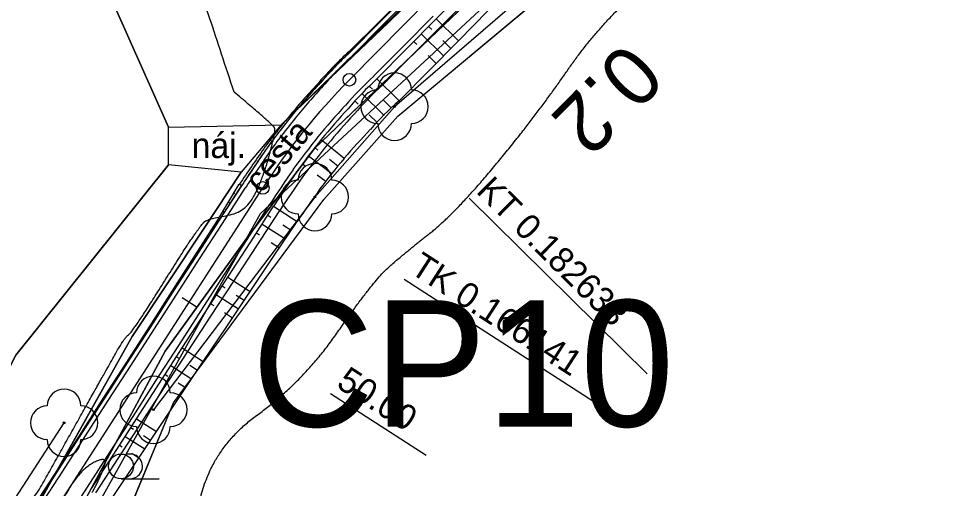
# Model space of a CAD drawing. Extents: x -495905 to -478420, y -1113297 to -1107716.
# Drawn here: x -479823.5 to -479712.9, y -1111683.3 to -1111627.5 of the extents above; entities that cross this region are included whole.
import ezdxf

# ---------------------------------------------------------------- set-up
doc = ezdxf.new("R2010")
doc.units = 0
for name, color, linetype in [('03_PC_OBJEKTY_NÁVRH_PR', 7, 'Continuous'), ('2D_VRSTEVNICE', 7, 'Continuous'), ('C5_HATCH_SLOPE_L', 7, 'Continuous'), ('C5_HATCH_SLOPE_R', 7, 'Continuous'), ('C5_HECTOMETRY', 7, 'Continuous'), ('C5_HLBODY', 7, 'Continuous'), ('C5_HRANA_TELESO', 7, 'Continuous'), ('C5_KORUNA', 7, 'Continuous'), ('C5_OSA', 7, 'Continuous'), ('C5_PRIKOP', 7, 'Continuous'), ('C5_STANICENI', 7, 'Continuous'), ('C5_ZPEVKRAJ', 7, 'Continuous'), ('ttp', 7, 'Continuous'), ('zamereni', 7, 'Continuous'), ('ZELEN MIMO LES', 7, 'Continuous')]:
    doc.layers.add(name, color=color, linetype=linetype)

msp = doc.modelspace()

# ---------------------------------------------------------------- linework, layer by layer
at = {"layer": '03_PC_OBJEKTY_NÁVRH_PR'}
msp.add_lwpolyline([(-479859.87, -1111761.89), (-479814, -1111685.03), (-479794.81, -1111650.66), (-479767.73, -1111625.57), (-479725.65, -1111579.9), (-479733.05, -1111572.41)], dxfattribs=at)
at = {"layer": '2D_VRSTEVNICE'}
for points in [[(-479797.94, -1111636.24), (-479805.12, -1111614.35), (-479806.08, -1111613.59), (-479801.54, -1111607.6), (-479792.45, -1111592.92), (-479782.76, -1111589.85), (-479777.85, -1111586.46), (-479765.49, -1111587.01)], [(-479811.51, -1111708.74), (-479803.43, -1111691.6), (-479800.74, -1111678.59), (-479789.68, -1111670.59), (-479781.44, -1111658.67), (-479777.68, -1111655.35), (-479771.58, -1111650.56), (-479761.92, -1111638.87), (-479754.72, -1111628.4), (-479745.13, -1111619.91), (-479736.31, -1111611.92)], [(-479846.15, -1111670.64), (-479841.58, -1111679.41), (-479835.33, -1111689.72), (-479823.45, -1111687.68), (-479818.01, -1111677.97), (-479812.86, -1111668.78), (-479810.96, -1111665.4), (-479809.91, -1111664.63), (-479801.94, -1111651.85), (-479800.75, -1111651.24), (-479796.6, -1111650.51), (-479794.53, -1111646.6), (-479792.98, -1111640.87), (-479793.27, -1111640.14), (-479797.94, -1111636.24)], [(-479814.79, -1111683.76), (-479814.08, -1111682.48), (-479812.76, -1111679.3), (-479816.29, -1111681.07), (-479819.21, -1111686.28), (-479822.41, -1111689.74), (-479821.47, -1111695)]]:
    msp.add_open_spline(points, degree=2, dxfattribs=at)
at = {"layer": 'C5_HATCH_SLOPE_L'}
for p, q in [((-479784.18, -1111631.52), (-479784.27, -1111631.43)), ((-479785.11, -1111632.35), (-479785.15, -1111632.31)), ((-479785.05, -1111632.4), (-479785.06, -1111632.4)), ((-479786.89, -1111634.16), (-479786.94, -1111634.11)), ((-479786.83, -1111634.22), (-479786.83, -1111634.22)), ((-479785.93, -1111633.3), (-479786.04, -1111633.2)), ((-479791.08, -1111639.04), (-479791.23, -1111638.91)), ((-479792.67, -1111641.06), (-479792.86, -1111640.91)), ((-479791.97, -1111639.97), (-479792.05, -1111639.91)), ((-479791.88, -1111640.04), (-479791.88, -1111640.04)), ((-479793.55, -1111642.01), (-479793.65, -1111641.93)), ((-479793.44, -1111642.08), (-479793.44, -1111642.08)), ((-479797.04, -1111647.36), (-479797.32, -1111647.19)), ((-479797.85, -1111648.33), (-479797.97, -1111648.26)), ((-479797.72, -1111648.42), (-479797.73, -1111648.41)), ((-479798.4, -1111649.47), (-479798.62, -1111649.32)), ((-479799.17, -1111650.45), (-479799.26, -1111650.4)), ((-479799.08, -1111650.52), (-479799.08, -1111650.51)), ((-479802.46, -1111655.77), (-479802.59, -1111655.69)), ((-479803.21, -1111656.78), (-479803.27, -1111656.74)), ((-479803.14, -1111656.82), (-479803.14, -1111656.82)), ((-479803.82, -1111657.87), (-479803.94, -1111657.79)), ((-479804.56, -1111658.88), (-479804.62, -1111658.84)), ((-479804.49, -1111658.92), (-479804.5, -1111658.92)), ((-479807.88, -1111664.17), (-479808, -1111664.1)), ((-479808.62, -1111665.18), (-479808.68, -1111665.15)), ((-479808.56, -1111665.23), (-479808.56, -1111665.22)), ((-479809.23, -1111666.28), (-479809.35, -1111666.2)), ((-479809.97, -1111667.29), (-479810.03, -1111667.25)), ((-479809.91, -1111667.33), (-479809.92, -1111667.32)), ((-479813.3, -1111672.58), (-479813.4, -1111672.51)), ((-479814.03, -1111673.59), (-479814.08, -1111673.56)), ((-479813.98, -1111673.63), (-479813.98, -1111673.63)), ((-479814.65, -1111674.68), (-479814.75, -1111674.62)), ((-479815.38, -1111675.7), (-479815.43, -1111675.67)), ((-479815.33, -1111675.73), (-479815.34, -1111675.73)), ((-479818.72, -1111680.98), (-479818.8, -1111680.93)), ((-479819.44, -1111682), (-479819.48, -1111681.98)), ((-479819.4, -1111682.03), (-479819.4, -1111682.03)), ((-479820.07, -1111683.08), (-479820.16, -1111683.03))]:
    msp.add_line(p, q, dxfattribs=at)
at = {"layer": 'C5_HATCH_SLOPE_R'}
for p, q in [((-479773.95, -1111627.56), (-479771.3, -1111630.17)), ((-479774.83, -1111628.45), (-479774.46, -1111628.81)), ((-479775.71, -1111629.34), (-479773.05, -1111631.95)), ((-479776.58, -1111630.23), (-479776.22, -1111630.59)), ((-479773.14, -1111630.12), (-479772.18, -1111631.06)), ((-479774.89, -1111631.89), (-479773.93, -1111632.84)), ((-479780.97, -1111634.68), (-479778.35, -1111637.26)), ((-479782.73, -1111636.45), (-479780.13, -1111639.01)), ((-479781.85, -1111635.56), (-479781.5, -1111635.91)), ((-479783.57, -1111637.32), (-479783.22, -1111637.66)), ((-479780.19, -1111637.2), (-479779.24, -1111638.14)), ((-479781.9, -1111638.92), (-479780.94, -1111639.83)), ((-479787.59, -1111641.88), (-479784.86, -1111644.1)), ((-479788.35, -1111642.83), (-479787.98, -1111643.12)), ((-479789.09, -1111643.79), (-479786.33, -1111645.9)), ((-479786.6, -1111644.2), (-479785.6, -1111645)), ((-479789.82, -1111644.76), (-479789.45, -1111645.04)), ((-479788.06, -1111646.06), (-479787.04, -1111646.81)), ((-479793.94, -1111650.85), (-479793.56, -1111651.1)), ((-479793.26, -1111649.8), (-479790.46, -1111651.61)), ((-479794.62, -1111651.91), (-479791.85, -1111653.68)), ((-479795.29, -1111652.96), (-479794.92, -1111653.19)), ((-479792.17, -1111651.99), (-479791.16, -1111652.65)), ((-479793.55, -1111654.08), (-479792.55, -1111654.72)), ((-479798.68, -1111658.21), (-479796.03, -1111659.92)), ((-479799.36, -1111659.26), (-479799, -1111659.49)), ((-479800.04, -1111660.31), (-479797.42, -1111661.99)), ((-479797.69, -1111660.33), (-479796.73, -1111660.95)), ((-479800.71, -1111661.36), (-479800.36, -1111661.58)), ((-479799.07, -1111662.42), (-479798.12, -1111663.03)), ((-479804.1, -1111666.61), (-479801.6, -1111668.22)), ((-479804.78, -1111667.66), (-479804.44, -1111667.88)), ((-479805.45, -1111668.71), (-479803, -1111670.3)), ((-479803.21, -1111668.68), (-479802.3, -1111669.26)), ((-479806.13, -1111669.77), (-479805.8, -1111669.98)), ((-479804.59, -1111670.76), (-479803.7, -1111671.33)), ((-479809.52, -1111675.02), (-479807.16, -1111676.54)), ((-479810.19, -1111676.07), (-479809.88, -1111676.27)), ((-479810.87, -1111677.12), (-479808.55, -1111678.61)), ((-479808.71, -1111677.02), (-479807.86, -1111677.58)), ((-479811.55, -1111678.17), (-479811.24, -1111678.37)), ((-479810.09, -1111679.11), (-479809.24, -1111679.66))]:
    msp.add_line(p, q, dxfattribs=at)
at = {"layer": 'C5_HLBODY'}
for p, q in [((-479770, -1111648.83), (-479748.86, -1111669.69)), ((-479777.72, -1111658.46), (-479752.76, -1111674.55))]:
    msp.add_line(p, q, dxfattribs=at)
for centre in [(-479784.24, -1111634.78), (-479794.53, -1111647.62)]:
    msp.add_circle(centre, 0.75, dxfattribs=at)
at = {"layer": 'C5_HRANA_TELESO'}
for p, q in [((-479780.72, -1111627.9), (-479777.22, -1111624.33)), ((-479771.3, -1111630.17), (-479767.79, -1111626.61)), ((-479784.27, -1111631.43), (-479780.72, -1111627.9)), ((-479774.81, -1111633.73), (-479771.3, -1111630.17)), ((-479778.35, -1111637.26), (-479774.81, -1111633.73)), ((-479799.91, -1111651.47), (-479797.32, -1111647.19)), ((-479802.59, -1111655.69), (-479799.91, -1111651.47)), ((-479793.25, -1111655.76), (-479790.46, -1111651.61)), ((-479805.29, -1111659.89), (-479802.59, -1111655.69)), ((-479796.03, -1111659.92), (-479793.25, -1111655.76)), ((-479808, -1111664.1), (-479805.29, -1111659.89)), ((-479798.82, -1111664.07), (-479796.03, -1111659.92)), ((-479810.7, -1111668.3), (-479808, -1111664.1)), ((-479801.6, -1111668.22), (-479798.82, -1111664.07)), ((-479813.4, -1111672.51), (-479810.7, -1111668.3)), ((-479804.39, -1111672.37), (-479801.6, -1111668.22)), ((-479816.1, -1111676.72), (-479813.4, -1111672.51)), ((-479807.16, -1111676.54), (-479804.39, -1111672.37)), ((-479818.8, -1111680.93), (-479816.1, -1111676.72)), ((-479809.94, -1111680.69), (-479807.16, -1111676.54)), ((-479812.72, -1111684.85), (-479809.94, -1111680.69)), ((-479821.51, -1111685.13), (-479818.8, -1111680.93))]:
    msp.add_line(p, q, dxfattribs=at)
for centre, radius, start, end in [((-479756.73, -1111662.08), 41.21, 131.931, 138.9975), ((-479727.68, -1111691.41), 82.43, 136.8597, 140.4408), ((-479753.89, -1111665.12), 37.07, 131.2874, 138.7222), ((-479728.07, -1111691.97), 82.49, 139.9692, 143.5506), ((-479728.28, -1111692.08), 74.18, 136.1183, 139.7), ((-479591.77, -1111785.2), 247.58, 144.9357, 146.1212), ((-479728.16, -1111692.08), 74.27, 139.7656, 143.3472), ((-479606.61, -1111777.73), 222.95, 144.3354, 145.5505)]:
    msp.add_arc(centre, radius, start, end, dxfattribs=at)
at = {"layer": 'C5_KORUNA'}
for p, q in [((-479773.95, -1111627.56), (-479770.44, -1111624)), ((-479780.66, -1111627.96), (-479777.15, -1111624.4)), ((-479777.46, -1111631.12), (-479773.95, -1111627.56)), ((-479784.18, -1111631.52), (-479780.66, -1111627.96)), ((-479780.97, -1111634.68), (-479777.46, -1111631.12)), ((-479799.75, -1111651.57), (-479797.04, -1111647.36)), ((-479795.97, -1111654.01), (-479793.26, -1111649.8)), ((-479802.46, -1111655.77), (-479799.75, -1111651.57)), ((-479798.68, -1111658.21), (-479795.97, -1111654.01)), ((-479805.17, -1111659.97), (-479802.46, -1111655.77)), ((-479801.39, -1111662.41), (-479798.68, -1111658.21)), ((-479807.88, -1111664.17), (-479805.17, -1111659.97)), ((-479804.1, -1111666.61), (-479801.39, -1111662.41)), ((-479810.59, -1111668.38), (-479807.88, -1111664.17)), ((-479806.81, -1111670.81), (-479804.1, -1111666.61)), ((-479813.3, -1111672.58), (-479810.59, -1111668.38)), ((-479809.52, -1111675.02), (-479806.81, -1111670.81)), ((-479816.01, -1111676.78), (-479813.3, -1111672.58)), ((-479812.23, -1111679.22), (-479809.52, -1111675.02)), ((-479818.72, -1111680.98), (-479816.01, -1111676.78)), ((-479814.94, -1111683.42), (-479812.23, -1111679.22)), ((-479821.43, -1111685.19), (-479818.72, -1111680.98))]:
    msp.add_line(p, q, dxfattribs=at)
for centre, radius, start, end in [((-479756.47, -1111661.91), 41.12, 132.3451, 139.4184), ((-479727.3, -1111690.97), 82.25, 137.2643, 140.8453), ((-479754.84, -1111663.46), 38.88, 132.2362, 139.5008), ((-479727.3, -1111690.97), 77.75, 137.2643, 140.8453), ((-479727.3, -1111690.97), 82.25, 140.8453, 144.4263), ((-479727.3, -1111690.97), 77.75, 140.8453, 144.4263), ((-479590.78, -1111782.8), 246.75, 145.5238, 146.7098), ((-479598.24, -1111777.76), 233.25, 145.5298, 146.7312)]:
    msp.add_arc(centre, radius, start, end, dxfattribs=at)
at = {"layer": 'C5_OSA'}
for p, q in [((-479784.24, -1111634.78), (-479710.03, -1111559.58)), ((-479832.61, -1111706.68), (-479794.53, -1111647.62))]:
    msp.add_line(p, q, dxfattribs=at)
msp.add_arc((-479727.3, -1111690.97), 80, 135.3788, 147.1898, dxfattribs=at)
at = {"layer": 'C5_PRIKOP'}
for p, q in [((-479780.67, -1111627.95), (-479777.16, -1111624.39)), ((-479773.22, -1111628.28), (-479769.7, -1111624.73)), ((-479784.18, -1111631.51), (-479780.67, -1111627.95)), ((-479776.73, -1111631.83), (-479773.22, -1111628.28)), ((-479780.26, -1111635.38), (-479776.73, -1111631.83)), ((-479799.76, -1111651.56), (-479797.05, -1111647.36)), ((-479795.24, -1111654.48), (-479792.51, -1111650.29)), ((-479802.47, -1111655.76), (-479799.76, -1111651.56)), ((-479797.97, -1111658.67), (-479795.24, -1111654.48)), ((-479805.18, -1111659.97), (-479802.47, -1111655.76)), ((-479800.7, -1111662.86), (-479797.97, -1111658.67)), ((-479807.89, -1111664.17), (-479805.18, -1111659.97)), ((-479803.43, -1111667.04), (-479800.7, -1111662.86)), ((-479810.6, -1111668.37), (-479807.89, -1111664.17)), ((-479806.16, -1111671.23), (-479803.43, -1111667.04)), ((-479813.31, -1111672.57), (-479810.6, -1111668.37)), ((-479808.89, -1111675.42), (-479806.16, -1111671.23)), ((-479816.02, -1111676.78), (-479813.31, -1111672.57)), ((-479811.62, -1111679.61), (-479808.89, -1111675.42)), ((-479818.73, -1111680.98), (-479816.02, -1111676.78)), ((-479814.35, -1111683.8), (-479811.62, -1111679.61)), ((-479821.43, -1111685.18), (-479818.73, -1111680.98))]:
    msp.add_line(p, q, dxfattribs=at)
for centre, radius, start, end in [((-479756.48, -1111661.91), 41.13, 132.3453, 139.4182), ((-479727.3, -1111690.97), 82.26, 137.2643, 140.8453), ((-479754.62, -1111663.94), 38.39, 131.9162, 139.2249), ((-479727.3, -1111690.97), 82.26, 140.8453, 144.4263), ((-479727.56, -1111691.28), 76.79, 136.9622, 140.5432), ((-479590.77, -1111782.81), 246.78, 145.5237, 146.7098), ((-479727.54, -1111691.29), 76.81, 140.5433, 144.1243), ((-479600.46, -1111777.71), 230.48, 145.2313, 146.4362)]:
    msp.add_arc(centre, radius, start, end, dxfattribs=at)
at = {"layer": 'C5_STANICENI'}
for p, q in [((-479802.44, -1111661.73), (-479804.12, -1111660.65)), ((-479786.47, -1111672.03), (-479775.12, -1111679.34))]:
    msp.add_line(p, q, dxfattribs=at)
at = {"layer": 'C5_ZPEVKRAJ'}
for p, q in [((-479780.31, -1111628.31), (-479776.8, -1111624.75)), ((-479777.82, -1111630.77), (-479774.3, -1111627.21)), ((-479783.82, -1111631.87), (-479780.31, -1111628.31)), ((-479781.33, -1111634.32), (-479777.82, -1111630.77)), ((-479799.33, -1111651.84), (-479796.62, -1111647.64)), ((-479796.39, -1111653.74), (-479793.68, -1111649.53)), ((-479802.04, -1111656.04), (-479799.33, -1111651.84)), ((-479799.1, -1111657.94), (-479796.39, -1111653.74)), ((-479804.75, -1111660.24), (-479802.04, -1111656.04)), ((-479801.81, -1111662.14), (-479799.1, -1111657.94)), ((-479807.46, -1111664.45), (-479804.75, -1111660.24)), ((-479804.52, -1111666.34), (-479801.81, -1111662.14)), ((-479810.17, -1111668.65), (-479807.46, -1111664.45)), ((-479807.23, -1111670.54), (-479804.52, -1111666.34)), ((-479812.88, -1111672.85), (-479810.17, -1111668.65)), ((-479809.94, -1111674.75), (-479807.23, -1111670.54)), ((-479815.59, -1111677.05), (-479812.88, -1111672.85)), ((-479812.65, -1111678.95), (-479809.94, -1111674.75)), ((-479818.3, -1111681.26), (-479815.59, -1111677.05)), ((-479815.36, -1111683.15), (-479812.65, -1111678.95)), ((-479821.01, -1111685.46), (-479818.3, -1111681.26)), ((-479818.07, -1111687.35), (-479815.36, -1111683.15))]:
    msp.add_line(p, q, dxfattribs=at)
for centre, radius, start, end in [((-479756.29, -1111662.08), 40.88, 132.3335, 139.427), ((-479755.02, -1111663.29), 39.12, 132.2489, 139.4911), ((-479727.3, -1111690.97), 81.75, 137.2643, 140.8453), ((-479727.3, -1111690.97), 78.25, 137.2643, 140.8453), ((-479727.3, -1111690.97), 81.75, 140.8453, 144.4263), ((-479727.3, -1111690.97), 78.25, 140.8453, 144.4263), ((-479591.61, -1111782.24), 245.25, 145.5244, 146.7121), ((-479597.41, -1111778.32), 234.75, 145.5291, 146.7287)]:
    msp.add_arc(centre, radius, start, end, dxfattribs=at)
at = {"layer": 'ttp'}
msp.add_lwpolyline([(-479901.39, -1111836.63), (-479896.21, -1111820.45), (-479889.86, -1111804.14), (-479880.54, -1111784.75), (-479876.2, -1111775.48), (-479870.95, -1111767.42), (-479873.97, -1111765.4), (-479849.71, -1111721.87), (-479839.43, -1111697.67), (-479823.85, -1111667.46), (-479805.72, -1111644.87), (-479805.72, -1111640.4), (-479811.9, -1111626.55), (-479830.04, -1111613.17), (-479846.11, -1111602.56), (-479861.72, -1111607.45)], dxfattribs=at)
at = {"layer": 'zamereni'}
for p, q in [((-479779.6, -1111627.98), (-479763.18, -1111611.87)), ((-479760.21, -1111616.01), (-479788.39, -1111642.92)), ((-479762.05, -1111623.48), (-479778.88, -1111637.97)), ((-479778.5, -1111639.11), (-479761.52, -1111624.93)), ((-479805.72, -1111640.4), (-479811.9, -1111626.55)), ((-479779.6, -1111627.98), (-479792.35, -1111640.12)), ((-479778.88, -1111637.97), (-479788.34, -1111648.7)), ((-479778.88, -1111637.97), (-479778.88, -1111637.97)), ((-479787.27, -1111649.01), (-479778.5, -1111639.11)), ((-479805.72, -1111640.4), (-479792.35, -1111640.12)), ((-479805.72, -1111644.87), (-479805.72, -1111640.4)), ((-479792.35, -1111640.12), (-479797.11, -1111645.75)), ((-479796.29, -1111653.44), (-479788.39, -1111642.92)), ((-479805.72, -1111644.87), (-479823.85, -1111667.46)), ((-479797.11, -1111645.75), (-479805.72, -1111644.87)), ((-479797.11, -1111645.75), (-479801.59, -1111652.51)), ((-479788.34, -1111648.7), (-479807.52, -1111673.95)), ((-479805.13, -1111673.14), (-479787.27, -1111649.01)), ((-479788.34, -1111648.7), (-479788.34, -1111648.7)), ((-479801.59, -1111652.51), (-479810.04, -1111665.25)), ((-479806.12, -1111666.98), (-479796.29, -1111653.44)), ((-479810.04, -1111665.25), (-479823.42, -1111689.12)), ((-479819.39, -1111691.62), (-479806.12, -1111666.98)), ((-479811.77, -1111689.19), (-479805.13, -1111673.14)), ((-479807.52, -1111673.95), (-479807.52, -1111673.95)), ((-479833.88, -1111699.79), (-479818.13, -1111675.5)), ((-479818.13, -1111675.5), (-479818.13, -1111675.5)), ((-479811.37, -1111682.15), (-479806.84, -1111682.15))]:
    msp.add_line(p, q, dxfattribs=at)
for centre, radius in [((-479778.88, -1111637.97), 0.1), ((-479788.34, -1111648.7), 0.1), ((-479807.52, -1111673.95), 0.1), ((-479818.13, -1111675.5), 0.1), ((-479811.37, -1111680.68), 1.47)]:
    msp.add_circle(centre, radius, dxfattribs=at)
for centre, radius, start, end in [((-479778.88, -1111635.97), 2, 0, 180), ((-479780.88, -1111637.97), 2, 90, 270), ((-479776.88, -1111637.97), 2, 270, 90), ((-479778.88, -1111639.97), 2, 180, 0), ((-479788.34, -1111646.7), 2, 0, 180), ((-479790.34, -1111648.7), 2, 90, 270), ((-479786.34, -1111648.7), 2, 270, 90), ((-479788.34, -1111650.7), 2, 180, 0), ((-479807.52, -1111671.95), 2, 0, 180), ((-479818.13, -1111673.5), 2, 0, 180), ((-479809.52, -1111673.95), 2, 90, 270), ((-479805.52, -1111673.95), 2, 270, 90), ((-479820.13, -1111675.5), 2, 90, 270), ((-479816.13, -1111675.5), 2, 270, 90), ((-479807.52, -1111675.95), 2, 180, 0), ((-479818.13, -1111677.5), 2, 180, 0), ((-479810.3, -1111680.68), 1.47, 270, 111.324)]:
    msp.add_arc(centre, radius, start, end, dxfattribs=at)
at = {"layer": 'ZELEN MIMO LES'}
for points in [[(-479824.92, -1111711.38), (-479825.45, -1111728.05), (-479822.23, -1111713.91), (-479811.77, -1111689.19), (-479805.13, -1111673.14), (-479787.27, -1111649.01), (-479778.5, -1111639.11), (-479761.52, -1111624.93), (-479748.87, -1111612.23), (-479732.44, -1111595.23), (-479724.82, -1111584.59), (-479705.05, -1111560.94), (-479681.46, -1111529.83)], [(-479703.17, -1111552.76), (-479723.51, -1111575.19), (-479744.39, -1111599.96), (-479760.21, -1111616.01), (-479788.39, -1111642.92), (-479796.29, -1111653.44), (-479806.12, -1111666.98), (-479819.39, -1111691.62), (-479824.92, -1111711.38)], [(-479726.3, -1111571.6), (-479745.9, -1111581.03), (-479776.69, -1111590.43), (-479792.34, -1111593.93), (-479846.11, -1111602.56), (-479830.04, -1111613.17), (-479811.9, -1111626.55), (-479805.72, -1111640.4), (-479792.35, -1111640.12), (-479763.18, -1111611.87), (-479748.21, -1111597.01), (-479726.06, -1111571.92)], [(-479859.56, -1111752.34), (-479844.81, -1111724.1), (-479823.42, -1111689.12), (-479810.04, -1111665.25), (-479801.59, -1111652.51), (-479797.11, -1111645.75), (-479805.72, -1111644.87), (-479823.85, -1111667.46), (-479839.43, -1111697.67), (-479849.71, -1111721.87), (-479873.97, -1111765.4), (-479870.95, -1111767.42), (-479859.56, -1111752.34)]]:
    msp.add_lwpolyline(points, dxfattribs=at)

# ---------------------------------------------------------------- texts
at = {"layer": '03_PC_OBJEKTY_NÁVRH_PR'}
msp.add_text('CP10', height=15, dxfattribs=at).set_placement((-479795.84, -1111675.95))
at = {"layer": 'C5_HECTOMETRY'}
msp.add_text('0.2', height=7, rotation=225.3332, dxfattribs=at).set_placement((-479751.45, -1111630.04))
at = {"layer": 'C5_HLBODY'}
for s, rotation, p in [('KT 0.182633', 315.3788, (-479769.3, -1111648.12)), ('TK 0.166141', 327.1898, (-479777.18, -1111657.62))]:
    msp.add_text(s, height=3, rotation=rotation, dxfattribs=at).set_placement(p)
at = {"layer": 'C5_STANICENI'}
msp.add_text('50.00', height=3, rotation=327.1898, dxfattribs=at).set_placement((-479785.93, -1111671.19))
at = {"layer": 'zamereni'}
msp.add_text('náj.', height=3, dxfattribs=at).set_placement((-479802.99, -1111644.07))
msp.add_text(' cesta', height=3, rotation=49.7865, dxfattribs=at).set_placement((-479795.43, -1111649.23))

doc.saveas('drawing.dxf')
